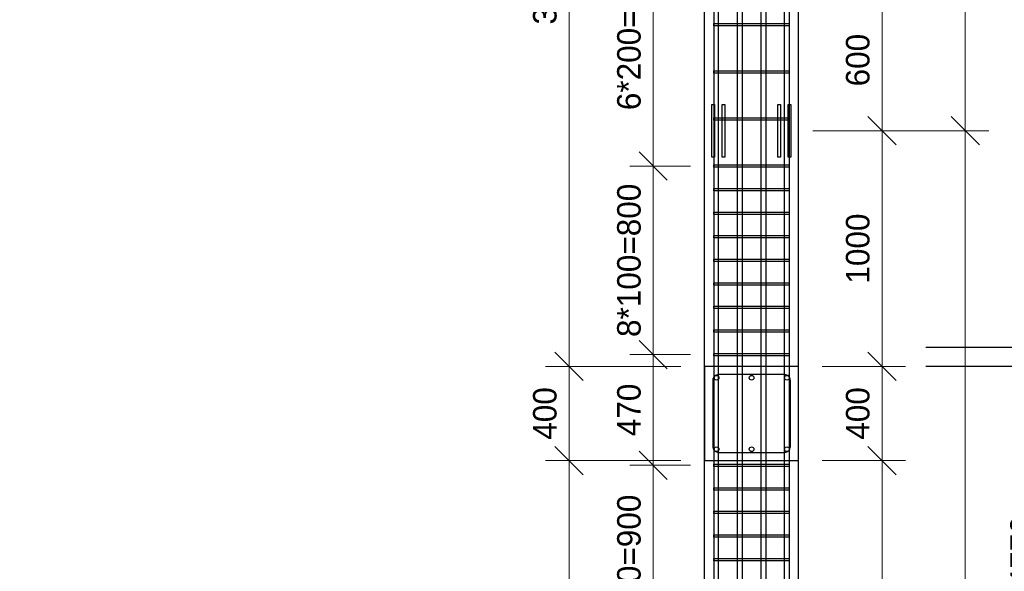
# Model space of a CAD drawing. Header units: millimetres. Extents: x -33345 to 4712671, y -3392 to 121473.
# Tile 424 of 656: x 2278948 to 2287317, y 55122 to 59805. Entities that reach past the tile are written whole.
import ezdxf

# ---------------------------------------------------------------- set-up
doc = ezdxf.new("R2010")
doc.units = ezdxf.units.MM
doc.layers.add('ACO-текст', color=7, linetype='Continuous', lineweight=20)
doc.styles.add('ISOCTEUR', font='isocpeui.ttf')
doc.styles.add('RUSS', font='RUSS.shx', dxfattribs={"width": 0.8, "oblique": 15, "height": 250})
doc.styles.add('simp 0', font='isocpeui.ttf')
doc.styles.add('X-U-RW-01$0$StyleROMANS', font='GOTHIC.TTF')
doc.dimstyles.new('ISO-100', dxfattribs={"dimtxt": 200, "dimasz": 120, "dimexe": 100, "dimexo": 100, "dimgap": 50, "dimtad": 1, "dimdec": 0, "dimtxsty": 'ISOCTEUR', "dimblk": 'OBLIQUE', "dimcen": 0, "dimdle": 100, "dimclrd": 256, "dimadec": 0, "dimazin": 0, "dimtfac": 1, "dimtdec": 0, "dimtmove": 0, "dimatfit": 3, "dimfxl": 1, "dimarcsym": 0})

# ---------------------------------------------------------------- blocks, each defined once
blk = doc.blocks.new('_Oblique')
at = {"color": 0, "linetype": 'ByBlock', "lineweight": -2}
blk.add_line((-0.5, -0.5), (0.5, 0.5), dxfattribs=at)
blk = doc.blocks.new('*D461')
at = {"lineweight": -2, "transparency": 16777216}
blk.add_line((2345382.6, 1460413.7), (2345382.6, 1463383.5), dxfattribs=at)
at = {"color": 0, "lineweight": -2, "transparency": 16777216}
for p, q in [((2345128.4, 1463283.5), (2345482.6, 1463283.5)), ((2345128.4, 1460513.7), (2345482.6, 1460513.7))]:
    blk.add_line(p, q, dxfattribs=at)
at = {"layer": 'Defpoints', "color": 0, "lineweight": 0, "transparency": 16777216}
for p in [(2345028.4, 1463283.5), (2345382.6, 1463283.5), (2345028.4, 1460513.7)]:
    blk.add_point(p, dxfattribs=at)
at = {"lineweight": -2, "transparency": 16777216, "xscale": 120, "yscale": 120, "zscale": 120}
for p, rotation in [((2345382.6, 1463283.5), 90), ((2345382.6, 1460513.7), 270)]:
    blk.add_blockref('_Oblique', p, dxfattribs=dict(at, rotation=rotation))
at = {"color": 0, "transparency": 16777216, "insert": (2345280.1, 1461898.6), "char_height": 100, "attachment_point": 5, "rotation": 90, "style": 'X-U-RW-01$0$StyleROMANS'}
blk.add_mtext('2770', dxfattribs=at)
blk = doc.blocks.new('*D462')
at = {"lineweight": -2, "transparency": 16777216}
blk.add_line((2345382.6, 1464583.5), (2345382.6, 1465383.5), dxfattribs=at)
at = {"color": 0, "lineweight": -2, "transparency": 16777216}
for p, q in [((2345128.4, 1465283.5), (2345482.6, 1465283.5)), ((2345089.3, 1464683.5), (2345482.6, 1464683.5))]:
    blk.add_line(p, q, dxfattribs=at)
at = {"layer": 'Defpoints', "color": 0, "lineweight": 0, "transparency": 16777216}
for p in [(2345028.4, 1465283.5), (2345382.6, 1465283.5), (2344989.3, 1464683.5)]:
    blk.add_point(p, dxfattribs=at)
at = {"lineweight": -2, "transparency": 16777216, "xscale": 120, "yscale": 120, "zscale": 120}
for p, rotation in [((2345382.6, 1465283.5), 90), ((2345382.6, 1464683.5), 270)]:
    blk.add_blockref('_Oblique', p, dxfattribs=dict(at, rotation=rotation))
at = {"color": 0, "transparency": 16777216, "insert": (2345280.1, 1464983.5), "char_height": 100, "attachment_point": 5, "rotation": 90, "style": 'X-U-RW-01$0$StyleROMANS'}
blk.add_mtext('600', dxfattribs=at)
blk = doc.blocks.new('*D464')
at = {"lineweight": -2, "transparency": 16777216}
blk.add_line((2344052.8, 1458813.5), (2344052.8, 1463383.5), dxfattribs=at)
at = {"color": 0, "lineweight": -2, "transparency": 16777216}
for p, q in [((2344528.4, 1463283.5), (2343952.8, 1463283.5)), ((2344228.4, 1458913.5), (2343952.8, 1458913.5))]:
    blk.add_line(p, q, dxfattribs=at)
at = {"layer": 'Defpoints', "color": 0, "lineweight": 0, "transparency": 16777216}
for p in [(2344052.8, 1463283.5), (2344628.4, 1463283.5), (2344328.4, 1458913.5)]:
    blk.add_point(p, dxfattribs=at)
at = {"lineweight": -2, "transparency": 16777216, "xscale": 120, "yscale": 120, "zscale": 120}
for p, rotation in [((2344052.8, 1463283.5), 90), ((2344052.8, 1458913.5), 270)]:
    blk.add_blockref('_Oblique', p, dxfattribs=dict(at, rotation=rotation))
at = {"color": 0, "transparency": 16777216, "insert": (2343950.3, 1461098.5), "char_height": 100, "attachment_point": 5, "rotation": 90, "style": 'X-U-RW-01$0$StyleROMANS'}
blk.add_mtext('4370', dxfattribs=at)
blk = doc.blocks.new('*D465')
at = {"lineweight": -2, "transparency": 16777216}
blk.add_line((2344052.8, 1463183.5), (2344052.8, 1463783.5), dxfattribs=at)
at = {"color": 0, "lineweight": -2, "transparency": 16777216}
for p, q in [((2344528.4, 1463683.5), (2343952.8, 1463683.5)), ((2344528.4, 1463283.5), (2343952.8, 1463283.5))]:
    blk.add_line(p, q, dxfattribs=at)
at = {"layer": 'Defpoints', "color": 0, "lineweight": 0, "transparency": 16777216}
for p in [(2344052.8, 1463683.5), (2344628.4, 1463683.5), (2344628.4, 1463283.5)]:
    blk.add_point(p, dxfattribs=at)
at = {"lineweight": -2, "transparency": 16777216, "xscale": 120, "yscale": 120, "zscale": 120}
for p, rotation in [((2344052.8, 1463683.5), 90), ((2344052.8, 1463283.5), 270)]:
    blk.add_blockref('_Oblique', p, dxfattribs=dict(at, rotation=rotation))
at = {"color": 0, "transparency": 16777216, "insert": (2343950.3, 1463483.5), "char_height": 100, "attachment_point": 5, "rotation": 90, "style": 'X-U-RW-01$0$StyleROMANS'}
blk.add_mtext('400', dxfattribs=at)
blk = doc.blocks.new('*D466')
at = {"lineweight": -2, "transparency": 16777216}
blk.add_line((2344052.8, 1463583.5), (2344052.8, 1466983.5), dxfattribs=at)
at = {"color": 0, "lineweight": -2, "transparency": 16777216}
for p, q in [((2344528.4, 1466883.5), (2343952.8, 1466883.5)), ((2344528.4, 1463683.5), (2343952.8, 1463683.5))]:
    blk.add_line(p, q, dxfattribs=at)
at = {"layer": 'Defpoints', "color": 0, "lineweight": 0, "transparency": 16777216}
for p in [(2344052.8, 1466883.5), (2344628.4, 1466883.5), (2344628.4, 1463683.5)]:
    blk.add_point(p, dxfattribs=at)
at = {"lineweight": -2, "transparency": 16777216, "xscale": 120, "yscale": 120, "zscale": 120}
for p, rotation in [((2344052.8, 1466883.5), 90), ((2344052.8, 1463683.5), 270)]:
    blk.add_blockref('_Oblique', p, dxfattribs=dict(at, rotation=rotation))
at = {"color": 0, "transparency": 16777216, "insert": (2343950.3, 1465283.5), "char_height": 100, "attachment_point": 5, "rotation": 90, "style": 'X-U-RW-01$0$StyleROMANS'}
blk.add_mtext('3200', dxfattribs=at)
blk = doc.blocks.new('*D356')
at = {"lineweight": -2, "transparency": 16777216}
blk.add_line((2344410.3, 1462263.5), (2344410.3, 1463363.5), dxfattribs=at)
at = {"color": 0, "lineweight": -2, "transparency": 16777216}
for p, q in [((2344568.4, 1463263.5), (2344310.3, 1463263.5)), ((2344568.4, 1462363.5), (2344310.3, 1462363.5))]:
    blk.add_line(p, q, dxfattribs=at)
at = {"layer": 'Defpoints', "color": 0, "lineweight": 0, "transparency": 16777216}
for p in [(2344410.3, 1463263.5), (2344668.4, 1463263.5), (2344668.4, 1462363.5)]:
    blk.add_point(p, dxfattribs=at)
at = {"lineweight": -2, "transparency": 16777216, "xscale": 120, "yscale": 120, "zscale": 120}
for p, rotation in [((2344410.3, 1463263.5), 90), ((2344410.3, 1462363.5), 270)]:
    blk.add_blockref('_Oblique', p, dxfattribs=dict(at, rotation=rotation))
at = {"color": 0, "transparency": 16777216, "insert": (2344307.7, 1462813.5), "char_height": 100, "attachment_point": 5, "rotation": 90, "style": 'X-U-RW-01$0$StyleROMANS'}
blk.add_mtext('9*100=900', dxfattribs=at)
blk = doc.blocks.new('*D475')
at = {"lineweight": -2, "transparency": 16777216}
blk.add_line((2345382.6, 1463183.5), (2345382.6, 1463783.5), dxfattribs=at)
at = {"color": 0, "lineweight": -2, "transparency": 16777216}
for p, q in [((2345128.4, 1463683.5), (2345482.6, 1463683.5)), ((2345128.4, 1463283.5), (2345482.6, 1463283.5))]:
    blk.add_line(p, q, dxfattribs=at)
at = {"layer": 'Defpoints', "color": 0, "lineweight": 0, "transparency": 16777216}
for p in [(2345028.4, 1463683.5), (2345382.6, 1463683.5), (2345028.4, 1463283.5)]:
    blk.add_point(p, dxfattribs=at)
at = {"lineweight": -2, "transparency": 16777216, "xscale": 120, "yscale": 120, "zscale": 120}
for p, rotation in [((2345382.6, 1463683.5), 90), ((2345382.6, 1463283.5), 270)]:
    blk.add_blockref('_Oblique', p, dxfattribs=dict(at, rotation=rotation))
at = {"color": 0, "transparency": 16777216, "insert": (2345280.1, 1463483.5), "char_height": 100, "attachment_point": 5, "rotation": 90, "style": 'X-U-RW-01$0$StyleROMANS'}
blk.add_mtext('400', dxfattribs=at)
blk = doc.blocks.new('*D476')
at = {"lineweight": -2, "transparency": 16777216}
blk.add_line((2345382.6, 1463583.5), (2345382.6, 1464783.5), dxfattribs=at)
at = {"color": 0, "lineweight": -2, "transparency": 16777216}
for p, q in [((2345128.4, 1464683.5), (2345482.6, 1464683.5)), ((2345128.4, 1463683.5), (2345482.6, 1463683.5))]:
    blk.add_line(p, q, dxfattribs=at)
at = {"layer": 'Defpoints', "color": 0, "lineweight": 0, "transparency": 16777216}
for p in [(2345028.4, 1464683.5), (2345382.6, 1464683.5), (2345028.4, 1463683.5)]:
    blk.add_point(p, dxfattribs=at)
at = {"lineweight": -2, "transparency": 16777216, "xscale": 120, "yscale": 120, "zscale": 120}
for p, rotation in [((2345382.6, 1464683.5), 90), ((2345382.6, 1463683.5), 270)]:
    blk.add_blockref('_Oblique', p, dxfattribs=dict(at, rotation=rotation))
at = {"color": 0, "transparency": 16777216, "insert": (2345280.1, 1464183.5), "char_height": 100, "attachment_point": 5, "rotation": 90, "style": 'X-U-RW-01$0$StyleROMANS'}
blk.add_mtext('1000', dxfattribs=at)
blk = doc.blocks.new('*D477')
at = {"lineweight": -2, "transparency": 16777216}
blk.add_line((2344410.3, 1463163.5), (2344410.3, 1463833.5), dxfattribs=at)
at = {"color": 0, "lineweight": -2, "transparency": 16777216}
for p, q in [((2344568.4, 1463733.5), (2344310.3, 1463733.5)), ((2344568.4, 1463263.5), (2344310.3, 1463263.5))]:
    blk.add_line(p, q, dxfattribs=at)
at = {"layer": 'Defpoints', "color": 0, "lineweight": 0, "transparency": 16777216}
for p in [(2344410.3, 1463733.5), (2344668.4, 1463733.5), (2344668.4, 1463263.5)]:
    blk.add_point(p, dxfattribs=at)
at = {"lineweight": -2, "transparency": 16777216, "xscale": 120, "yscale": 120, "zscale": 120}
for p, rotation in [((2344410.3, 1463733.5), 90), ((2344410.3, 1463263.5), 270)]:
    blk.add_blockref('_Oblique', p, dxfattribs=dict(at, rotation=rotation))
at = {"color": 0, "transparency": 16777216, "insert": (2344307.7, 1463498.5), "char_height": 100, "attachment_point": 5, "rotation": 90, "style": 'X-U-RW-01$0$StyleROMANS'}
blk.add_mtext('470', dxfattribs=at)
blk = doc.blocks.new('*D357')
at = {"lineweight": -2, "transparency": 16777216}
blk.add_line((2344410.3, 1463633.5), (2344410.3, 1464633.5), dxfattribs=at)
at = {"color": 0, "lineweight": -2, "transparency": 16777216}
for p, q in [((2344568.4, 1464533.5), (2344310.3, 1464533.5)), ((2344568.4, 1463733.5), (2344310.3, 1463733.5))]:
    blk.add_line(p, q, dxfattribs=at)
at = {"layer": 'Defpoints', "color": 0, "lineweight": 0, "transparency": 16777216}
for p in [(2344410.3, 1464533.5), (2344668.4, 1464533.5), (2344668.4, 1463733.5)]:
    blk.add_point(p, dxfattribs=at)
at = {"lineweight": -2, "transparency": 16777216, "xscale": 120, "yscale": 120, "zscale": 120}
for p, rotation in [((2344410.3, 1464533.5), 90), ((2344410.3, 1463733.5), 270)]:
    blk.add_blockref('_Oblique', p, dxfattribs=dict(at, rotation=rotation))
at = {"color": 0, "transparency": 16777216, "insert": (2344307.7, 1464133.5), "char_height": 100, "attachment_point": 5, "rotation": 90, "style": 'X-U-RW-01$0$StyleROMANS'}
blk.add_mtext('8*100=800', dxfattribs=at)
blk = doc.blocks.new('*D358')
at = {"lineweight": -2, "transparency": 16777216}
blk.add_line((2344410.3, 1464433.5), (2344410.3, 1465833.7), dxfattribs=at)
at = {"color": 0, "lineweight": -2, "transparency": 16777216}
for p, q in [((2344568.4, 1465733.7), (2344310.3, 1465733.7)), ((2344568.4, 1464533.5), (2344310.3, 1464533.5))]:
    blk.add_line(p, q, dxfattribs=at)
at = {"layer": 'Defpoints', "color": 0, "lineweight": 0, "transparency": 16777216}
for p in [(2344410.3, 1465733.7), (2344668.4, 1465733.7), (2344668.4, 1464533.5)]:
    blk.add_point(p, dxfattribs=at)
at = {"lineweight": -2, "transparency": 16777216, "xscale": 120, "yscale": 120, "zscale": 120}
for p, rotation in [((2344410.3, 1465733.7), 90), ((2344410.3, 1464533.5), 270)]:
    blk.add_blockref('_Oblique', p, dxfattribs=dict(at, rotation=rotation))
at = {"color": 0, "transparency": 16777216, "insert": (2344307.7, 1465133.6), "char_height": 100, "attachment_point": 5, "rotation": 90, "style": 'X-U-RW-01$0$StyleROMANS'}
blk.add_mtext('6*200=1200', dxfattribs=at)
blk = doc.blocks.new('*D494')
at = {"lineweight": -2, "transparency": 16777216}
blk.add_line((2345736.4, 1459813.7), (2345736.4, 1464783.5), dxfattribs=at)
at = {"color": 0, "lineweight": -2, "transparency": 16777216}
for p, q in [((2345094.9, 1464683.5), (2345836.4, 1464683.5)), ((2345528.4, 1459913.7), (2345836.4, 1459913.7))]:
    blk.add_line(p, q, dxfattribs=at)
at = {"layer": 'Defpoints', "color": 0, "lineweight": 0, "transparency": 16777216}
for p in [(2344994.9, 1464683.5), (2345736.4, 1464683.5), (2345428.4, 1459913.7)]:
    blk.add_point(p, dxfattribs=at)
at = {"lineweight": -2, "transparency": 16777216, "xscale": 120, "yscale": 120, "zscale": 120}
for p, rotation in [((2345736.4, 1464683.5), 90), ((2345736.4, 1459913.7), 270)]:
    blk.add_blockref('_Oblique', p, dxfattribs=dict(at, rotation=rotation))
at = {"color": 0, "transparency": 16777216, "insert": (2345633.9, 1462298.6), "char_height": 100, "attachment_point": 5, "rotation": 90, "style": 'X-U-RW-01$0$StyleROMANS'}
blk.add_mtext('4770', dxfattribs=at)
blk = doc.blocks.new('*D495')
at = {"lineweight": -2, "transparency": 16777216}
blk.add_line((2346080.9, 1460413.7), (2346080.9, 1465383.5), dxfattribs=at)
at = {"color": 0, "lineweight": -2, "transparency": 16777216}
for p, q in [((2344956.3, 1465283.5), (2346180.9, 1465283.5)), ((2345873, 1460513.7), (2346180.9, 1460513.7))]:
    blk.add_line(p, q, dxfattribs=at)
at = {"layer": 'Defpoints', "color": 0, "lineweight": 0, "transparency": 16777216}
for p in [(2344856.3, 1465283.5), (2346080.9, 1465283.5), (2345773, 1460513.7)]:
    blk.add_point(p, dxfattribs=at)
at = {"lineweight": -2, "transparency": 16777216, "xscale": 120, "yscale": 120, "zscale": 120}
for p, rotation in [((2346080.9, 1465283.5), 90), ((2346080.9, 1460513.7), 270)]:
    blk.add_blockref('_Oblique', p, dxfattribs=dict(at, rotation=rotation))
at = {"color": 0, "transparency": 16777216, "insert": (2345978.4, 1462898.6), "char_height": 100, "attachment_point": 5, "rotation": 90, "style": 'X-U-RW-01$0$StyleROMANS'}
blk.add_mtext('4770', dxfattribs=at)
blk = doc.blocks.new('*D496')
at = {"lineweight": -2, "transparency": 16777216}
blk.add_line((2345736.4, 1464583.5), (2345736.4, 1468383.5), dxfattribs=at)
at = {"color": 0, "lineweight": -2, "transparency": 16777216}
for p, q in [((2345280.9, 1468283.5), (2345836.4, 1468283.5)), ((2345528.4, 1464683.5), (2345836.4, 1464683.5))]:
    blk.add_line(p, q, dxfattribs=at)
at = {"layer": 'Defpoints', "color": 0, "lineweight": 0, "transparency": 16777216}
for p in [(2345180.9, 1468283.5), (2345736.4, 1468283.5), (2345428.4, 1464683.5)]:
    blk.add_point(p, dxfattribs=at)
at = {"lineweight": -2, "transparency": 16777216, "xscale": 120, "yscale": 120, "zscale": 120}
for p, rotation in [((2345736.4, 1468283.5), 90), ((2345736.4, 1464683.5), 270)]:
    blk.add_blockref('_Oblique', p, dxfattribs=dict(at, rotation=rotation))
at = {"color": 0, "transparency": 16777216, "insert": (2345633.9, 1466483.5), "char_height": 100, "attachment_point": 5, "rotation": 90, "style": 'X-U-RW-01$0$StyleROMANS'}
blk.add_mtext('3600', dxfattribs=at)
blk = doc.blocks.new('икпы')
at = {"color": 106}
for p, q in [((2344628.4, 1458913.5), (2344628.4, 1482383.5)), ((2345028.4, 1458913.5), (2345028.4, 1482383.5))]:
    blk.add_line(p, q, dxfattribs=at)
at = {"color": 106, "lineweight": 30}
for p, q in [((2346659.7, 1463763.5), (2345568.3, 1463763.5)), ((2346659.7, 1463683.5), (2345568.3, 1463683.5))]:
    blk.add_line(p, q, dxfattribs=at)
for points in [[(2344668.4, 1484463.5), (2344668.4, 1458423.9), (2344253.3, 1458423.9), (2344304.9, 1458403.9), (2344668.4, 1458403.9, 0.414214), (2344688.4, 1458423.9), (2344688.4, 1484463.5)], [(2344988.4, 1484463.5), (2344988.4, 1458423.9), (2345403.6, 1458423.9), (2345351.9, 1458403.9), (2344988.4, 1458403.9, -0.414214), (2344968.4, 1458423.9), (2344968.4, 1484463.5)]]:
    blk.add_lwpolyline(points, format="xyb")
for points in [[(2344768.4, 1458403.9), (2344768.4, 1468283.5), (2344788.4, 1468283.5), (2344788.4, 1458403.9)], [(2344868.4, 1458403.9), (2344868.4, 1468283.5), (2344888.4, 1468283.5), (2344888.4, 1458403.9)]]:
    blk.add_lwpolyline(points)
for points in [[(2344668.4, 1465138.5), (2344988.4, 1465138.5), (2344988.4, 1465128.5), (2344668.4, 1465128.5)], [(2344668.4, 1464938.5), (2344988.4, 1464938.5), (2344988.4, 1464928.5), (2344668.4, 1464928.5)], [(2344668.4, 1464738.5), (2344988.4, 1464738.5), (2344988.4, 1464728.5), (2344668.4, 1464728.5)], [(2344668.4, 1464538.5), (2344988.4, 1464538.5), (2344988.4, 1464528.5), (2344668.4, 1464528.5)], [(2344668.4, 1464438.5), (2344988.4, 1464438.5), (2344988.4, 1464428.5), (2344668.4, 1464428.5)], [(2344668.4, 1464338.5), (2344988.4, 1464338.5), (2344988.4, 1464328.5), (2344668.4, 1464328.5)], [(2344668.4, 1464238.5), (2344988.4, 1464238.5), (2344988.4, 1464228.5), (2344668.4, 1464228.5)], [(2344668.4, 1464138.5), (2344988.4, 1464138.5), (2344988.4, 1464128.5), (2344668.4, 1464128.5)], [(2344668.4, 1464038.5), (2344988.4, 1464038.5), (2344988.4, 1464028.5), (2344668.4, 1464028.5)], [(2344668.4, 1463938.5), (2344988.4, 1463938.5), (2344988.4, 1463928.5), (2344668.4, 1463928.5)], [(2344668.4, 1463838.5), (2344988.4, 1463838.5), (2344988.4, 1463828.5), (2344668.4, 1463828.5)], [(2344668.4, 1463738.5), (2344988.4, 1463738.5), (2344988.4, 1463728.5), (2344668.4, 1463728.5)], [(2344668.4, 1463268.5), (2344988.4, 1463268.5), (2344988.4, 1463258.5), (2344668.4, 1463258.5)], [(2344668.4, 1463168.5), (2344988.4, 1463168.5), (2344988.4, 1463158.5), (2344668.4, 1463158.5)], [(2344668.4, 1463068.5), (2344988.4, 1463068.5), (2344988.4, 1463058.5), (2344668.4, 1463058.5)], [(2344668.4, 1462968.5), (2344988.4, 1462968.5), (2344988.4, 1462958.5), (2344668.4, 1462958.5)], [(2344668.4, 1462868.5), (2344988.4, 1462868.5), (2344988.4, 1462858.5), (2344668.4, 1462858.5)]]:
    blk.add_lwpolyline(points, close=True)
for points in [[(2344660, 1464795.6), (2344671, 1464795.6), (2344671, 1464571.5), (2344660, 1464571.5)], [(2344703.8, 1464795.6), (2344714.9, 1464795.6), (2344714.9, 1464571.5), (2344703.8, 1464571.5)], [(2344940, 1464795.6), (2344951, 1464795.6), (2344951, 1464571.5), (2344940, 1464571.5)], [(2344983.8, 1464795.6), (2344994.9, 1464795.6), (2344994.9, 1464571.5), (2344983.8, 1464571.5)], [(2345028.4, 1463683.5), (2344628.4, 1463683.5), (2344628.4, 1463283.5), (2345028.4, 1463283.5)]]:
    blk.add_lwpolyline(points, close=True, dxfattribs=at)
at = {"color": 222, "true_color": 0xde218f}
blk.add_lwpolyline([(2344993.4, 1463623.5, 0.414214), (2344968.4, 1463648.5), (2344688.4, 1463648.5, 0.414214), (2344663.4, 1463623.5), (2344663.4, 1463343.5, 0.414214), (2344688.4, 1463318.5), (2344968.4, 1463318.5, 0.414214), (2344993.4, 1463343.5)], format="xyb", close=True, dxfattribs=at)
at = {"color": 106, "lineweight": 30}
for centre in [(2344679.6, 1463635.1), (2344828.4, 1463635.1), (2344978.2, 1463635.1), (2344679.6, 1463331.9), (2344828.4, 1463331.9), (2344978.2, 1463331.9)]:
    blk.add_circle(centre, 10, dxfattribs=at)
at = {"color": 106}
for base, p1, p2, override, picture, middle in [((2345736.4, 1468283.5), (2345428.4, 1464683.5), (2345180.9, 1468283.5), {"dimtxt": 100, "dimtxsty": 'X-U-RW-01$0$StyleROMANS', "dimtmove": 1}, '*D496', (2345633.9, 1466483.5)), ((2344052.8, 1466883.5), (2344628.4, 1463683.5), (2344628.4, 1466883.5), {"dimtxt": 100, "dimtxsty": 'X-U-RW-01$0$StyleROMANS', "dimtmove": 1}, '*D466', (2343950.3, 1465283.5)), ((2346080.9, 1465283.5), (2345773, 1460513.7), (2344856.3, 1465283.5), {"dimtxt": 100, "dimtxsty": 'X-U-RW-01$0$StyleROMANS', "dimtmove": 1}, '*D495', (2345978.4, 1462898.6)), ((2345736.4, 1464683.5), (2345428.4, 1459913.7), (2344994.9, 1464683.5), {"dimtxt": 100, "dimtxsty": 'X-U-RW-01$0$StyleROMANS', "dimtmove": 1}, '*D494', (2345633.9, 1462298.6)), ((2345382.6, 1464683.5), (2345028.4, 1463683.5), (2345028.4, 1464683.5), {"dimtxt": 100, "dimtxsty": 'X-U-RW-01$0$StyleROMANS'}, '*D476', (2345280.1, 1464183.5)), ((2344410.3, 1463733.5), (2344668.4, 1463263.5), (2344668.4, 1463733.5), {"dimtxt": 100, "dimtxsty": 'X-U-RW-01$0$StyleROMANS', "dimtmove": 1}, '*D477', (2344307.7, 1463498.5)), ((2344052.8, 1463683.5), (2344628.4, 1463283.5), (2344628.4, 1463683.5), {"dimtxt": 100, "dimtxsty": 'X-U-RW-01$0$StyleROMANS', "dimtmove": 1}, '*D465', (2343950.3, 1463483.5)), ((2345382.6, 1463683.5), (2345028.4, 1463283.5), (2345028.4, 1463683.5), {"dimtxt": 100, "dimtxsty": 'X-U-RW-01$0$StyleROMANS'}, '*D475', (2345280.1, 1463483.5)), ((2344052.8, 1463283.5), (2344328.4, 1458913.5), (2344628.4, 1463283.5), {"dimtxt": 100, "dimtxsty": 'X-U-RW-01$0$StyleROMANS', "dimtmove": 1}, '*D464', (2343950.3, 1461098.5)), ((2345382.6, 1463283.5), (2345028.4, 1460513.7), (2345028.4, 1463283.5), {"dimtxt": 100, "dimtxsty": 'X-U-RW-01$0$StyleROMANS'}, '*D461', (2345280.1, 1461898.6))]:
    dim = blk.add_linear_dim(base=base, p1=p1, p2=p2, angle=90, dimstyle='ISO-100', override=override, dxfattribs=at)
    dim.commit()
    dim.dimension.update_dxf_attribs({"geometry": picture, "text_midpoint": middle})
for base, p1, p2, text, picture, middle in [((2344410.3, 1465733.7), (2344668.4, 1464533.5), (2344668.4, 1465733.7), '6*200=<>', '*D358', (2344307.7, 1465133.6)), ((2344410.3, 1464533.5), (2344668.4, 1463733.5), (2344668.4, 1464533.5), '8*100=<>', '*D357', (2344307.7, 1464133.5)), ((2344410.3, 1463263.5), (2344668.4, 1462363.5), (2344668.4, 1463263.5), '9*100=<>', '*D356', (2344307.7, 1462813.5))]:
    dim = blk.add_linear_dim(base=base, p1=p1, p2=p2, angle=90, text=text, dimstyle='ISO-100', override={"dimtxt": 100, "dimtxsty": 'X-U-RW-01$0$StyleROMANS', "dimtmove": 1}, dxfattribs=at)
    dim.commit()
    dim.dimension.update_dxf_attribs({"geometry": picture, "text_midpoint": middle})
dim = blk.add_linear_dim(base=(2345382.6, 1465283.5), p1=(2344989.3, 1464683.5), p2=(2345028.4, 1465283.5), angle=90, dimstyle='ISO-100', override={"dimtxt": 100, "dimtxsty": 'X-U-RW-01$0$StyleROMANS'})
dim.commit()
dim.dimension.update_dxf_attribs({"geometry": '*D462', "text_midpoint": (2345280.1, 1464983.5)})

msp = doc.modelspace()

# ---------------------------------------------------------------- block references
at = {"color": 177, "lineweight": 0, "true_color": 0x293189, "xscale": 2, "yscale": 2, "zscale": 2}
msp.add_blockref('икпы', (-2404488.158, -2870505.067), dxfattribs=at)

# ---------------------------------------------------------------- texts
at = {"layer": 'ACO-текст', "insert": (2219467.004, 70189.721, 1359241.5), "char_height": 300, "width": 18353.93755, "attachment_point": 1, "line_spacing_factor": 1.2, "style": 'RUSS'}
msp.add_mtext('\\A1;\\pi-600,l600,t600;1.^IОбщие указания см. на л. КЖ-\\P2.^ICтыки рабочей арматуры должны быть выполнены согласно "Детали А" (сварное соединение {\\A0;L\\H0.7x;\\S^ н;}=dх10х1.3), где d-диаметр рабочей арматуры колонны. Для d=28А400, {\\A0;L\\H0.7x;\\S^ н;}=364мм. Стыки необходимо размещать вне зоны действия максимальных усилий, согласно (КМК 2.01.03-96). Допускается двусторонние швы длиной 4хd{\\H0.7x;\\S^ н;} для соединения арматуры классов А240, А300, А400.\\P3.^IСоединения пересечений стержней арматуры выполнять вязаными стальной отожженной проволокой d=0.8-1.0мм. Применение ручной электродуговой сварки не допускается! \\P{\\A0;4.^IОпалубку колонн снимать после набора прочности бетона не менее \\fISOCPEUR|b0|i1|c238|p34;70%\\fISOCPEUR|b0|i1|c204|p34;.\\P}5.^IКолонны замаркированы на л. КЖ-__\\P6.^IЗакладные детали МН1 учтены в расходе на л. КЖ-__  Ориентацию закладных деталей уточнять по месту - располагать только со стороны примыкания кирпичных стен.', dxfattribs=at)
at = {"layer": 'ACO-текст', "insert": (2065139.565, 58582.633), "char_height": 300, "width": 3709.09797, "attachment_point": 1, "style": 'simp 0'}
msp.add_mtext('\\pi-651.92829,l900;Дюбель-шпильки\\P\\pi183.75353;М12х130', dxfattribs=at)

doc.saveas('drawing.dxf')
